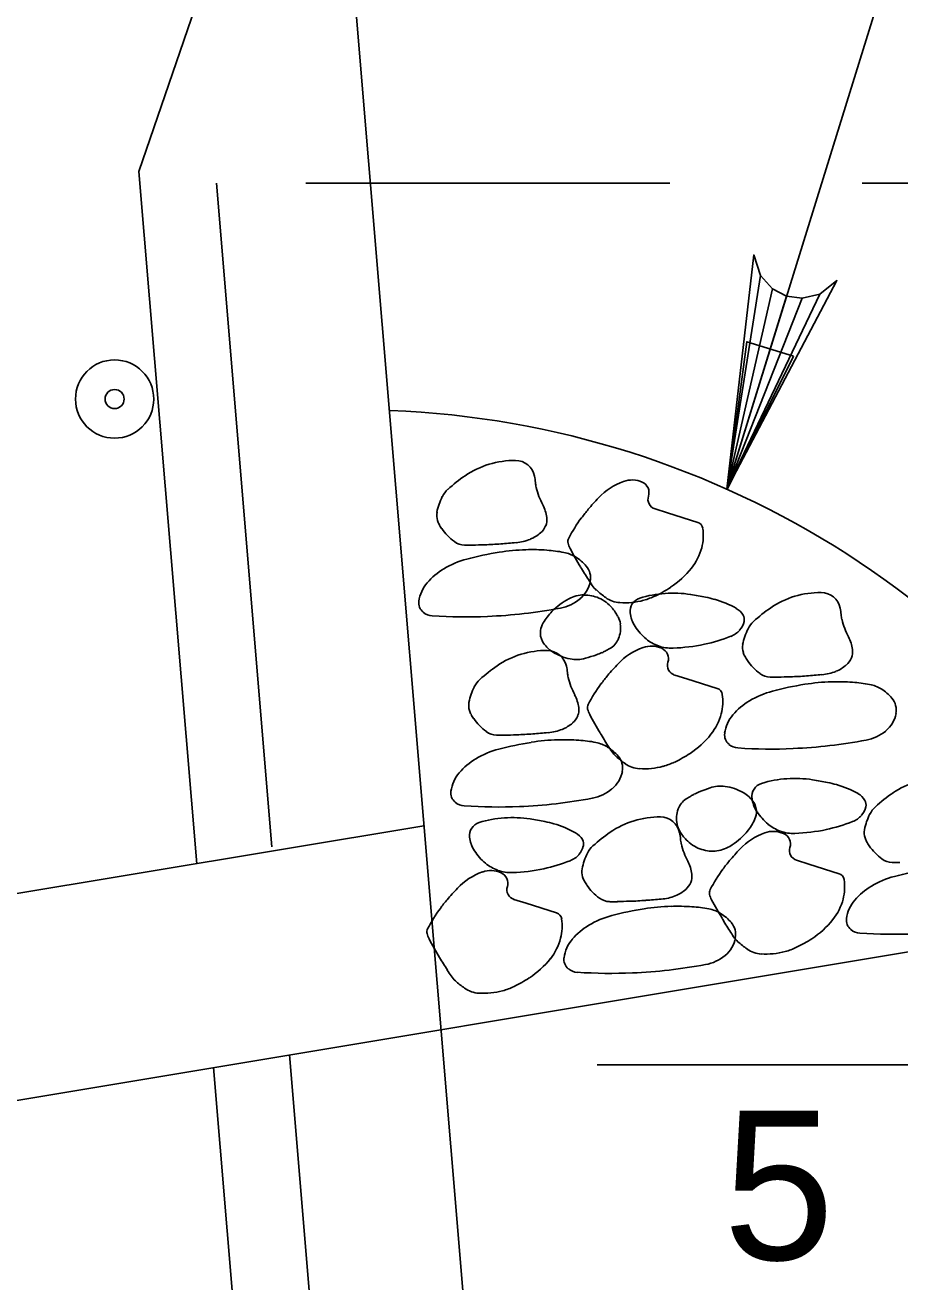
# Model space of a CAD drawing. Extents: x 179 to 454, y -271 to 54.
# Drawn here: x 238.254 to 238.957, y -115.997 to -114.986 of the extents above; entities that cross this region are included whole.
import ezdxf

# ---------------------------------------------------------------- set-up
doc = ezdxf.new("R2010")
doc.units = 0
for name, color, linetype in [('Level 3', 7, 'Continuous'), ('Level 4', 7, 'Continuous'), ('Level 6', 7, 'Continuous'), ('Level 8', 7, 'Continuous'), ('Level 9', 7, 'Continuous')]:
    doc.layers.add(name, color=color, linetype=linetype)

# ---------------------------------------------------------------- blocks, each defined once
blk = doc.blocks.new('B')
at = {"layer": 'Level 3'}
blk.add_circle((0, 0), 0.1066, dxfattribs=at)
for start, end in [(0, 180), (180, 0)]:
    blk.add_arc((0, 0), 0.026, start, end, dxfattribs=at)

msp = doc.modelspace()

# ---------------------------------------------------------------- linework, layer by layer
at = {"layer": 'Level 4'}
for p, q in [((238.8178, -115.3593), (239.0683, -114.5512)), ((238.4794, -115.1131), (238.772, -115.1131)), ((238.9268, -115.1131), (240.8793, -115.1131))]:
    msp.add_line(p, q, dxfattribs=at)
for points in [[(238.8178, -115.3593), (238.8396, -115.1709), (238.8449, -115.1876), (238.8546, -115.1983), (238.8659, -115.2041), (238.8785, -115.2057), (238.8927, -115.2024), (238.9064, -115.1916), (238.8178, -115.3593), (238.8927, -115.2024), (238.8785, -115.2057), (238.8178, -115.3593), (238.8659, -115.2041), (238.8546, -115.1983), (238.8178, -115.3593), (238.8449, -115.1876)], [(239.1105, -115.7299), (239.1105, -115.8222), (238.7136, -115.8222)]]:
    msp.add_lwpolyline(points, dxfattribs=at)
msp.add_lwpolyline([(238.8716, -115.2523), (238.8339, -115.2408), (238.8183, -115.3596)], close=True, dxfattribs=at)
at = {"layer": 'Level 6'}
for p, q in [((238.3453, -115.1038), (238.395, -114.9589)), ((238.3453, -115.1038), (238.3918, -115.6605)), ((238.4078, -115.1132), (238.4523, -115.6468)), ((238.4663, -115.8143), (238.6722, -118.2863)), ((238.4054, -115.8244), (238.5474, -117.5287))]:
    msp.add_line(p, q, dxfattribs=at)
at = {"layer": 'Level 8'}
for points in [[(238.7603, -115.3752), (238.7701, -115.3783), (238.7945, -115.3861)], [(238.776, -115.5088), (238.7857, -115.5119), (238.8102, -115.5196)], [(238.8739, -115.6577), (238.8837, -115.6609), (238.9082, -115.6686)], [(238.6468, -115.6893), (238.6567, -115.6923), (238.6811, -115.7001)]]:
    msp.add_lwpolyline(points, dxfattribs=at)
for centre, radius, start, end in [((238.6474, -115.4073), 0.0711, 89.5772, 124.1443), ((238.6478, -115.352), 0.0158, 11.4529, 89.5772), ((238.6736, -115.4459), 0.1177, 124.1443, 132.7374), ((238.6104, -115.3596), 0.054, 6.1004, 11.4529), ((238.7001, -115.35), 0.0363, 186.1004, 192.6291), ((238.7524, -115.402), 0.0519, 109.6635, 136.4562), ((238.7417, -115.372), 0.0201, 65.9597, 109.6635), ((238.7461, -115.3621), 0.00925, 342.3569, 65.9597), ((238.6352, -115.3882), 0.0514, 153.538, 168.4897), ((238.6074, -115.3743), 0.0203, 132.7374, 153.538), ((238.7167, -115.3463), 0.0533, 192.6291, 208.6753), ((238.8755, -115.5191), 0.2218, 136.4562, 139.6491), ((238.7627, -115.3674), 0.0082, 162.3569, 252.4715), ((238.6455, -115.3852), 0.0278, 6.391, 28.6753), ((238.7919, -115.448), 0.112, 139.6491, 144.1424), ((238.5971, -115.3804), 0.0124, 168.4897, 199.1639), ((238.6063, -115.3772), 0.0222, 199.1639, 207.4728), ((238.6595, -115.3837), 0.0138, 338.0834, 6.391), ((238.8131, -115.4633), 0.1383, 144.1424, 152.1777), ((238.7927, -115.3917), 0.00592, 9.0416, 72.4715), ((238.618, -115.3711), 0.0354, 207.4728, 214.0468), ((238.6237, -115.3673), 0.0422, 214.0468, 234.0353), ((238.6491, -115.3726), 0.029, 291.5731, 310.9894), ((238.6583, -115.3832), 0.015, 310.9894, 338.0834), ((238.7615, -115.3967), 0.0375, 344.9373, 9.0416), ((238.6075, -115.3896), 0.0147, 234.0353, 268.2715), ((238.6111, -115.2694), 0.1349, 268.2715, 270.9097), ((238.6077, -115.0545), 0.3498, 270.9097, 272.5478), ((238.5978, -114.8318), 0.5728, 272.5478, 273.846), ((238.6015, -114.8866), 0.5178, 273.846, 275.2114), ((238.6448, -115.3617), 0.0408, 275.2114, 291.5731), ((238.6956, -115.4013), 0.00543, 152.1777, 193.5774), ((238.7091, -115.3981), 0.0193, 193.5774, 207.4728), ((238.7534, -115.3945), 0.0459, 321.7572, 344.9373), ((238.6275, -115.4855), 0.0724, 104.9239, 120.8473), ((238.6757, -115.6662), 0.2594, 99.0416, 104.9239), ((238.6617, -115.5786), 0.1707, 91.7881, 99.0416), ((238.6616, -115.576), 0.1681, 86.0442, 91.7881), ((238.6655, -115.5206), 0.1125, 79.021, 86.0442), ((238.6816, -115.4375), 0.0279, 58.4341, 79.021), ((238.9223, -115.2872), 0.2596, 207.4728, 211.2525), ((238.6769, -115.4451), 0.0368, 40.5338, 58.4341), ((238.6184, -115.4702), 0.0546, 120.8473, 139.2037), ((239.2935, -115.062), 0.6938, 211.2525, 212.2356), ((238.6938, -115.4307), 0.0146, 349.0625, 40.5338), ((238.7343, -115.3794), 0.0702, 303.0692, 321.7572), ((238.5986, -115.4532), 0.0285, 139.2037, 172.3458), ((238.6844, -115.4289), 0.0242, 309.5539, 349.0625), ((238.8345, -115.3514), 0.1511, 212.2356, 214.3424), ((238.7287, -115.4237), 0.023, 214.3424, 227.6953), ((238.7037, -115.4719), 0.0276, 91.376, 117.4803), ((238.7037, -115.4716), 0.0272, 65.3457, 91.376), ((238.761, -115.3882), 0.0709, 227.6953, 235.2847), ((238.7021, -115.4752), 0.0312, 41.057, 65.3457), ((238.7335, -115.4278), 0.0228, 235.2847, 266.0442), ((238.7511, -115.4575), 0.011, 106.8084, 186.6218), ((238.7748, -115.536), 0.0931, 81.3134, 106.8084), ((238.7369, -115.3965), 0.054, 285.2565, 295.7443), ((238.7123, -115.3456), 0.1106, 295.7443, 303.0692), ((238.7516, -115.6877), 0.2465, 78.4814, 81.3134), ((238.7826, -115.5356), 0.0913, 73.8272, 78.4814), ((238.8931, -115.5135), 0.0711, 89.5772, 124.1443), ((238.8935, -115.4582), 0.0158, 11.4529, 89.5772), ((238.5802, -115.4507), 0.00988, 172.3458, 230.2635), ((238.6087, -115.0589), 0.4031, 272.3841, 280.7777), ((238.7149, -115.4934), 0.0518, 117.4803, 136.4654), ((238.6776, -115.4206), 0.035, 280.7777, 309.5539), ((238.6981, -115.4786), 0.0364, 27.4728, 41.057), ((238.7359, -115.3932), 0.0575, 266.0442, 285.2565), ((238.7843, -115.5299), 0.0854, 61.1605, 73.8272), ((238.8186, -115.4677), 0.0143, 29.8544, 61.1605), ((238.9193, -115.5521), 0.1177, 124.1443, 132.7374), ((238.8561, -115.4658), 0.054, 6.1004, 11.4529), ((238.5819, -115.4487), 0.0125, 230.2635, 266.2346), ((238.6083, -115.0478), 0.4142, 266.2346, 272.3841), ((238.6846, -115.4754), 0.0166, 149.2422, 171.9761), ((238.715, -115.4935), 0.052, 136.4654, 149.2422), ((238.7146, -115.4701), 0.0179, 8.0357, 27.4728), ((238.7634, -115.4561), 0.0234, 186.6218, 200.3491), ((238.7681, -115.4543), 0.0285, 200.3491, 212.797), ((238.8171, -115.4625), 0.015, 317.8475, 347.2445), ((238.8246, -115.4642), 0.00733, 347.2445, 29.8544), ((238.8532, -115.4806), 0.0203, 132.7374, 153.538), ((238.9458, -115.4562), 0.0363, 186.1004, 192.6291), ((238.9625, -115.4525), 0.0533, 192.6291, 208.6753), ((238.6816, -115.475), 0.0136, 171.9761, 209.5935), ((238.7095, -115.4708), 0.023, 337.0418, 8.0357), ((238.7811, -115.4459), 0.0439, 212.797, 230.2213), ((238.8137, -115.4594), 0.0197, 292.039, 317.8475), ((238.881, -115.4944), 0.0514, 153.538, 168.4897), ((238.6907, -115.4699), 0.024, 209.5935, 237.6667), ((238.6706, -115.3946), 0.107, 297.4803, 299.831), ((238.7158, -115.4735), 0.0162, 299.831, 337.0418), ((238.7681, -115.5355), 0.0519, 109.6635, 136.4562), ((238.7574, -115.5056), 0.0201, 65.9597, 109.6635), ((238.7737, -115.4549), 0.0323, 230.2213, 250.5601), ((238.7736, -115.4551), 0.0321, 250.5601, 271.915), ((238.7618, -115.4957), 0.00925, 342.3569, 65.9597), ((238.7698, -115.3409), 0.1463, 271.915, 281.8686), ((238.7742, -115.362), 0.1247, 281.8686, 292.039), ((238.8429, -115.4866), 0.0124, 168.4897, 199.1639), ((238.8913, -115.4914), 0.0278, 6.391, 28.6753), ((238.6731, -115.5601), 0.0711, 89.5772, 124.1443), ((238.6735, -115.5049), 0.0158, 11.4529, 89.5772), ((238.6998, -115.4555), 0.041, 237.6667, 259.0544), ((238.697, -115.4698), 0.0265, 259.0544, 285.7584), ((238.652, -115.3101), 0.1924, 285.7584, 288.5059), ((238.697, -115.4446), 0.0505, 288.5059, 293.8705), ((238.6991, -115.4493), 0.0454, 293.8705, 297.4803), ((238.852, -115.4834), 0.0222, 199.1639, 207.4728), ((238.8638, -115.4773), 0.0354, 207.4728, 214.0468), ((238.8694, -115.4735), 0.0422, 214.0468, 234.0353), ((238.9041, -115.4894), 0.015, 310.9894, 338.0834), ((238.9052, -115.4899), 0.0138, 338.0834, 6.391), ((238.6993, -115.5988), 0.1177, 124.1443, 132.7374), ((238.6361, -115.5124), 0.054, 6.1004, 11.4529), ((238.7258, -115.5028), 0.0363, 186.1004, 192.6291), ((238.8912, -115.6526), 0.2218, 136.4562, 139.6491), ((238.7784, -115.501), 0.0082, 162.3569, 252.4715), ((238.8533, -115.4958), 0.0147, 234.0353, 268.2715), ((238.8906, -115.4679), 0.0408, 275.2114, 291.5731), ((238.8949, -115.4788), 0.029, 291.5731, 310.9894), ((238.6331, -115.5272), 0.0203, 132.7374, 153.538), ((238.7425, -115.4991), 0.0533, 192.6291, 208.6753), ((238.8288, -115.5969), 0.1383, 144.1424, 152.1777), ((238.8076, -115.5815), 0.112, 139.6491, 144.1424), ((238.8569, -115.3757), 0.1349, 268.2715, 270.9097), ((238.9214, -115.7724), 0.2594, 99.0416, 104.9239), ((238.8535, -115.1607), 0.3498, 270.9097, 272.5478), ((238.8436, -114.938), 0.5728, 272.5478, 273.846), ((238.9075, -115.6848), 0.1707, 91.7881, 99.0416), ((238.8473, -114.9928), 0.5178, 273.846, 275.2114), ((238.9074, -115.6823), 0.1681, 86.0442, 91.7881), ((238.9112, -115.6268), 0.1125, 79.021, 86.0442), ((238.9274, -115.5437), 0.0279, 58.4341, 79.021), ((238.661, -115.541), 0.0514, 153.538, 168.4897), ((238.6712, -115.5381), 0.0278, 6.391, 28.6753), ((238.8084, -115.5252), 0.00592, 9.0416, 72.4715), ((238.7772, -115.5302), 0.0375, 344.9373, 9.0416), ((238.8733, -115.5917), 0.0724, 104.9239, 120.8473), ((238.9227, -115.5513), 0.0368, 40.5338, 58.4341), ((238.9395, -115.5369), 0.0146, 349.0625, 40.5338), ((238.6228, -115.5333), 0.0124, 168.4897, 199.1639), ((238.632, -115.5301), 0.0222, 199.1639, 207.4728), ((238.6852, -115.5365), 0.0138, 338.0834, 6.391), ((238.7113, -115.5349), 0.00543, 152.1777, 193.5774), ((238.7248, -115.5316), 0.0193, 193.5774, 207.4728), ((238.8641, -115.5764), 0.0546, 120.8473, 139.2037), ((238.6437, -115.524), 0.0354, 207.4728, 214.0468), ((238.6494, -115.5201), 0.0422, 214.0468, 234.0353), ((238.6749, -115.5255), 0.029, 291.5731, 310.9894), ((238.6841, -115.536), 0.015, 310.9894, 338.0834), ((238.938, -115.4207), 0.2596, 207.4728, 211.2525), ((238.7691, -115.528), 0.0459, 321.7572, 344.9373), ((238.8444, -115.5594), 0.0285, 139.2037, 172.3458), ((238.9302, -115.5351), 0.0242, 309.5539, 349.0625), ((238.6332, -115.5424), 0.0147, 234.0353, 268.2715), ((238.6369, -115.4223), 0.1349, 268.2715, 270.9097), ((238.6334, -115.2074), 0.3498, 270.9097, 272.5478), ((238.6235, -114.9846), 0.5728, 272.5478, 273.846), ((238.6272, -115.0394), 0.5178, 273.846, 275.2114), ((238.6706, -115.5145), 0.0408, 275.2114, 291.5731), ((239.3092, -115.1955), 0.6938, 211.2525, 212.2356), ((238.75, -115.513), 0.0702, 303.0692, 321.7572), ((238.826, -115.5569), 0.00988, 172.3458, 230.2635), ((238.9233, -115.5268), 0.035, 280.7777, 309.5539), ((238.6532, -115.6383), 0.0724, 104.9239, 120.8473), ((238.7014, -115.8191), 0.2594, 99.0416, 104.9239), ((238.6875, -115.7314), 0.1707, 91.7881, 99.0416), ((238.6874, -115.7289), 0.1681, 86.0442, 91.7881), ((238.6912, -115.6734), 0.1125, 79.021, 86.0442), ((238.7073, -115.5904), 0.0279, 58.4341, 79.021), ((238.7027, -115.598), 0.0368, 40.5338, 58.4341), ((238.8502, -115.485), 0.1511, 212.2356, 214.3424), ((238.8276, -115.5549), 0.0125, 230.2635, 266.2346), ((238.854, -115.1541), 0.4142, 266.2346, 272.3841), ((238.8545, -115.1651), 0.4031, 272.3841, 280.7777), ((238.6441, -115.623), 0.0546, 120.8473, 139.2037), ((238.7444, -115.5572), 0.023, 214.3424, 227.6953), ((238.7767, -115.5218), 0.0709, 227.6953, 235.2847), ((238.7195, -115.5835), 0.0146, 349.0625, 40.5338), ((238.728, -115.4791), 0.1106, 295.7443, 303.0692), ((238.6244, -115.606), 0.0285, 139.2037, 172.3458), ((238.7102, -115.5817), 0.0242, 309.5539, 349.0625), ((238.7492, -115.5614), 0.0228, 235.2847, 266.0442), ((238.7516, -115.5267), 0.0575, 266.0442, 285.2565), ((238.7525, -115.5301), 0.054, 285.2565, 295.7443), ((238.813, -115.6246), 0.0265, 82.1773, 108.8812), ((238.8111, -115.639), 0.041, 60.7895, 82.1773), ((238.849, -115.6065), 0.011, 106.8084, 186.6218), ((238.8728, -115.685), 0.0931, 81.3134, 106.8084), ((238.8496, -115.8367), 0.2465, 78.4814, 81.3134), ((238.8806, -115.6846), 0.0913, 73.8272, 78.4814), ((238.8822, -115.6789), 0.0854, 61.1605, 73.8272), ((238.9911, -115.6625), 0.0711, 89.5772, 124.1443), ((238.6059, -115.6035), 0.00988, 172.3458, 230.2635), ((238.6344, -115.2118), 0.4031, 272.3841, 280.7777), ((238.7033, -115.5734), 0.035, 280.7777, 309.5539), ((238.7941, -115.622), 0.0162, 122.9538, 160.1647), ((238.8435, -115.6982), 0.107, 120.6031, 122.9538), ((238.8121, -115.6452), 0.0454, 116.9933, 120.6031), ((238.8144, -115.6497), 0.0505, 111.6288, 116.9933), ((238.8667, -115.7816), 0.1924, 108.8812, 111.6288), ((238.8193, -115.6242), 0.024, 32.7163, 60.7895), ((238.8614, -115.6051), 0.0234, 186.6218, 200.3491), ((238.9165, -115.6167), 0.0143, 29.8544, 61.1605), ((239.0173, -115.7011), 0.1177, 124.1443, 132.7374), ((238.6076, -115.6015), 0.0125, 230.2635, 266.2346), ((238.634, -115.2007), 0.4142, 266.2346, 272.3841), ((238.8005, -115.6243), 0.023, 160.1647, 191.1585), ((238.8661, -115.6033), 0.0285, 200.3491, 212.797), ((238.8281, -115.6186), 0.0136, 355.0989, 32.7163), ((238.8791, -115.5949), 0.0439, 212.797, 230.2213), ((238.915, -115.6115), 0.015, 317.8475, 347.2445), ((238.9225, -115.6132), 0.00733, 347.2445, 29.8544), ((238.9511, -115.6296), 0.0203, 132.7374, 153.538), ((238.622, -115.638), 0.011, 106.8084, 186.6218), ((238.6457, -115.7165), 0.0931, 81.3134, 106.8084), ((238.6225, -115.8682), 0.2465, 78.4814, 81.3134), ((238.6535, -115.7161), 0.0913, 73.8272, 78.4814), ((238.6551, -115.7104), 0.0854, 61.1605, 73.8272), ((238.764, -115.694), 0.0711, 89.5772, 124.1443), ((238.7644, -115.6387), 0.0158, 11.4529, 89.5772), ((238.7955, -115.6253), 0.0179, 191.1585, 210.5956), ((238.7938, -115.6019), 0.052, 319.5882, 332.365), ((238.8251, -115.6183), 0.0166, 332.365, 355.0989), ((238.8716, -115.6038), 0.0323, 230.2213, 250.5601), ((238.8722, -115.511), 0.1247, 281.8686, 292.039), ((238.9116, -115.6084), 0.0197, 292.039, 317.8475), ((238.9789, -115.6434), 0.0514, 153.538, 168.4897), ((238.6894, -115.6482), 0.0143, 29.8544, 61.1605), ((238.7902, -115.7326), 0.1177, 124.1443, 132.7374), ((238.727, -115.6463), 0.054, 6.1004, 11.4529), ((238.8114, -115.6159), 0.0364, 210.5956, 224.1798), ((238.7939, -115.602), 0.0518, 300.6031, 319.5882), ((238.866, -115.6845), 0.0519, 109.6635, 136.4562), ((238.8553, -115.6546), 0.0201, 65.9597, 109.6635), ((238.8716, -115.6041), 0.0321, 250.5601, 271.915), ((238.8598, -115.6447), 0.00925, 342.3569, 65.9597), ((238.8678, -115.4899), 0.1463, 271.915, 281.8686), ((238.9408, -115.6356), 0.0124, 168.4897, 199.1639), ((238.6343, -115.6365), 0.0234, 186.6218, 200.3491), ((238.639, -115.6348), 0.0285, 200.3491, 212.797), ((238.6879, -115.643), 0.015, 317.8475, 347.2445), ((238.6955, -115.6447), 0.00733, 347.2445, 29.8544), ((238.724, -115.661), 0.0203, 132.7374, 153.538), ((238.8167, -115.6367), 0.0363, 186.1004, 192.6291), ((238.8334, -115.633), 0.0533, 192.6291, 208.6753), ((238.8077, -115.6195), 0.0312, 224.1798, 248.4685), ((238.8063, -115.6232), 0.0272, 248.4685, 274.4988), ((238.8062, -115.6228), 0.0276, 274.4988, 300.6031), ((238.9892, -115.8016), 0.2218, 136.4562, 139.6491), ((238.8764, -115.6499), 0.0082, 162.3569, 252.4715), ((238.95, -115.6324), 0.0222, 199.1639, 207.4728), ((238.9617, -115.6263), 0.0354, 207.4728, 214.0468), ((238.9674, -115.6225), 0.0422, 214.0468, 234.0353), ((238.652, -115.6264), 0.0439, 212.797, 230.2213), ((238.6451, -115.5425), 0.1247, 281.8686, 292.039), ((238.6845, -115.6399), 0.0197, 292.039, 317.8475), ((238.7519, -115.6749), 0.0514, 153.538, 168.4897), ((238.7621, -115.6719), 0.0278, 6.391, 28.6753), ((238.9055, -115.7305), 0.112, 139.6491, 144.1424), ((238.9512, -115.6448), 0.0147, 234.0353, 268.2715), ((238.6389, -115.716), 0.0519, 109.6635, 136.4562), ((238.6282, -115.6861), 0.0201, 65.9597, 109.6635), ((238.6446, -115.6353), 0.0323, 230.2213, 250.5601), ((238.6445, -115.6356), 0.0321, 250.5601, 271.915), ((238.6327, -115.6762), 0.00925, 342.3569, 65.9597), ((238.6407, -115.5214), 0.1463, 271.915, 281.8686), ((238.7137, -115.6671), 0.0124, 168.4897, 199.1639), ((238.7761, -115.6704), 0.0138, 338.0834, 6.391), ((238.9268, -115.7459), 0.1383, 144.1424, 152.1777), ((238.9063, -115.6742), 0.00592, 9.0416, 72.4715), ((238.9548, -115.5247), 0.1349, 268.2715, 270.9097), ((239.0194, -115.9214), 0.2594, 99.0416, 104.9239), ((238.6493, -115.6814), 0.0082, 162.3569, 252.4715), ((238.7229, -115.6639), 0.0222, 199.1639, 207.4728), ((238.7346, -115.6578), 0.0354, 207.4728, 214.0468), ((238.7403, -115.654), 0.0422, 214.0468, 234.0353), ((238.775, -115.6699), 0.015, 310.9894, 338.0834), ((238.8751, -115.6792), 0.0375, 344.9373, 9.0416), ((238.9621, -115.7254), 0.0546, 120.8473, 139.2037), ((238.9712, -115.7407), 0.0724, 104.9239, 120.8473), ((238.6784, -115.762), 0.112, 139.6491, 144.1424), ((238.7621, -115.8331), 0.2218, 136.4562, 139.6491), ((238.7241, -115.6763), 0.0147, 234.0353, 268.2715), ((238.7181, -115.1733), 0.5178, 273.846, 275.2114), ((238.7615, -115.6484), 0.0408, 275.2114, 291.5731), ((238.7658, -115.6593), 0.029, 291.5731, 310.9894), ((238.8093, -115.6839), 0.00543, 152.1777, 193.5774), ((238.8228, -115.6806), 0.0193, 193.5774, 207.4728), ((239.036, -115.5697), 0.2596, 207.4728, 211.2525), ((238.8671, -115.677), 0.0459, 321.7572, 344.9373), ((238.6997, -115.7774), 0.1383, 144.1424, 152.1777), ((238.7278, -115.5562), 0.1349, 268.2715, 270.9097), ((238.7923, -115.9529), 0.2594, 99.0416, 104.9239), ((238.7243, -115.3412), 0.3498, 270.9097, 272.5478), ((238.7144, -115.1185), 0.5728, 272.5478, 273.846), ((238.7784, -115.8653), 0.1707, 91.7881, 99.0416), ((238.7783, -115.8628), 0.1681, 86.0442, 91.7881), ((238.7821, -115.8073), 0.1125, 79.021, 86.0442), ((238.7982, -115.7242), 0.0279, 58.4341, 79.021), ((238.9423, -115.7084), 0.0285, 139.2037, 172.3458), ((238.6793, -115.7057), 0.00592, 9.0416, 72.4715), ((238.648, -115.7107), 0.0375, 344.9373, 9.0416), ((238.7441, -115.7722), 0.0724, 104.9239, 120.8473), ((238.7936, -115.7318), 0.0368, 40.5338, 58.4341), ((239.4072, -115.3445), 0.6938, 211.2525, 212.2356), ((238.8104, -115.7174), 0.0146, 349.0625, 40.5338), ((238.8479, -115.662), 0.0702, 303.0692, 321.7572), ((238.9239, -115.7059), 0.00988, 172.3458, 230.2635), ((238.5822, -115.7154), 0.00543, 152.1777, 193.5774), ((238.5957, -115.7121), 0.0193, 193.5774, 207.4728), ((238.735, -115.7569), 0.0546, 120.8473, 139.2037), ((238.9481, -115.634), 0.1511, 212.2356, 214.3424), ((238.8423, -115.7062), 0.023, 214.3424, 227.6953), ((238.9256, -115.7039), 0.0125, 230.2635, 266.2346), ((238.952, -115.303), 0.4142, 266.2346, 272.3841), ((238.8089, -115.6012), 0.2596, 207.4728, 211.2525), ((238.64, -115.7085), 0.0459, 321.7572, 344.9373), ((238.7153, -115.7399), 0.0285, 139.2037, 172.3458), ((238.8011, -115.7156), 0.0242, 309.5539, 349.0625), ((238.8746, -115.6708), 0.0709, 227.6953, 235.2847), ((238.8472, -115.7104), 0.0228, 235.2847, 266.0442), ((238.8505, -115.6791), 0.054, 285.2565, 295.7443), ((238.8259, -115.6281), 0.1106, 295.7443, 303.0692), ((239.1801, -115.376), 0.6938, 211.2525, 212.2356), ((238.6209, -115.6934), 0.0702, 303.0692, 321.7572), ((238.6968, -115.7374), 0.00988, 172.3458, 230.2635), ((238.7942, -115.7073), 0.035, 280.7777, 309.5539), ((238.8496, -115.6757), 0.0575, 266.0442, 285.2565), ((238.721, -115.6655), 0.1511, 212.2356, 214.3424), ((238.6985, -115.7354), 0.0125, 230.2635, 266.2346), ((238.7249, -115.3345), 0.4142, 266.2346, 272.3841), ((238.7253, -115.3456), 0.4031, 272.3841, 280.7777), ((238.6152, -115.7377), 0.023, 214.3424, 227.6953), ((238.6475, -115.7023), 0.0709, 227.6953, 235.2847), ((238.6234, -115.7106), 0.054, 285.2565, 295.7443), ((238.5988, -115.6596), 0.1106, 295.7443, 303.0692), ((238.6201, -115.7419), 0.0228, 235.2847, 266.0442), ((238.6225, -115.7072), 0.0575, 266.0442, 285.2565)]:
    msp.add_arc(centre, radius, start, end, dxfattribs=at)
at = {"layer": 'Level 9'}
for p, q in [((238.2836, -112.1402), (238.7378, -117.5902)), ((238.5744, -115.63), (237.5428, -115.8019)), ((239.2674, -115.6807), (237.5428, -115.9682))]:
    msp.add_line(p, q, dxfattribs=at)
msp.add_arc((238.5185, -116.0287), 0.7333, 26.9324, 87.7453, dxfattribs=at)

# ---------------------------------------------------------------- block references
at = {"layer": 'Level 3', "xscale": 0.29527500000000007, "yscale": 0.29527500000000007, "rotation": 90}
msp.add_blockref('B', (238.3258, -115.2868), dxfattribs=at)

# ---------------------------------------------------------------- texts
at = {"layer": 'Level 4'}
msp.add_text('5', height=0.12, dxfattribs=at).set_placement((238.815, -115.979))

doc.saveas('drawing.dxf')
